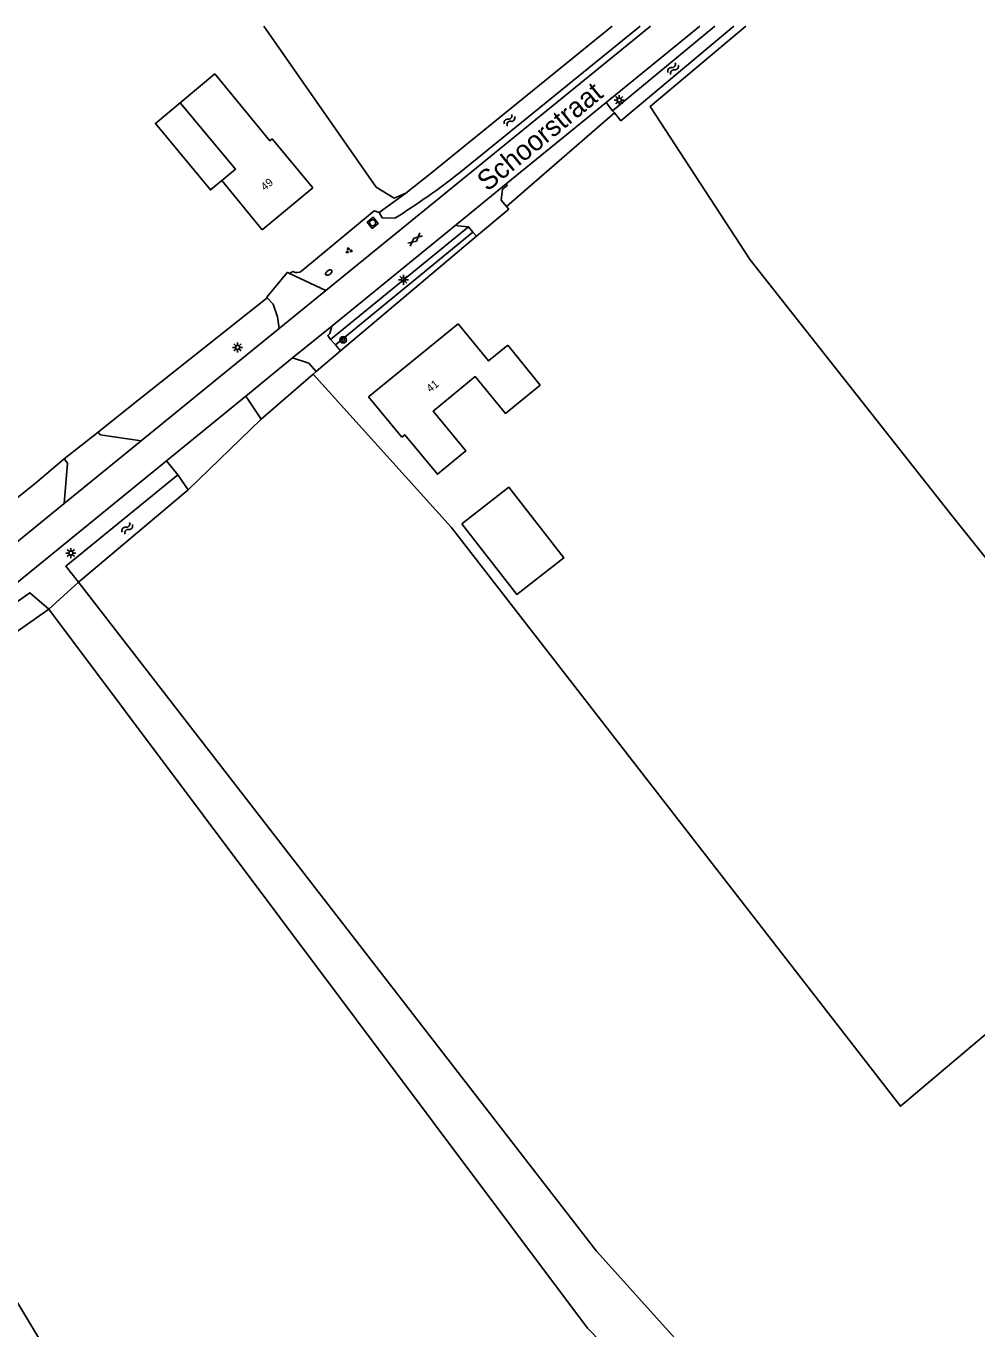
# Model space of a CAD drawing. Extents: x 136000 to 141014, y 402000 to 403500.
# Drawn here: x 136619.2 to 136738.1, y 403337.2 to 403500 of the extents above; entities that cross this region are included whole.
import ezdxf

# ---------------------------------------------------------------- set-up
doc = ezdxf.new("R2010")
doc.units = 0
for name, color, linetype in [('gg-afsc-erfafscheiding', 7, 'Continuous'), ('gg-anno-huisnummerreeks BGT', 7, 'Continuous'), ('gg-anno-openbare ruimte label', 7, 'Continuous'), ('gg-bbg-gedigitaliseerde bebouwing', 7, 'Continuous'), ('gg-bbg-gedigitaliseerde bijgebouw', 7, 'Continuous'), ('gg-bbg-hoofdgebouw', 7, 'Continuous'), ('gg-bbg-luifel en loopbrug', 7, 'Continuous'), ('gg-knt-bronhoudergrens', 7, 'Continuous'), ('gg-knt-onverhard', 7, 'Continuous'), ('gg-knt-verharding', 7, 'Continuous'), ('gg-kntw-bovenkant insteek waterloop', 7, 'Continuous'), ('gt-grn-groengrens', 7, 'Continuous'), ('gt-grn-vlakafsluiter', 7, 'Continuous'), ('gt-symb-boom', 7, 'Continuous'), ('gt-symb-brandkraan', 7, 'Continuous'), ('gt-symb-gesloten verharding', 7, 'Continuous'), ('gt-symb-groenvak', 7, 'Continuous'), ('gt-symb-lichtmast', 7, 'Continuous'), ('gt-symb-rioolschacht', 7, 'Continuous'), ('gt-symb-watersymbool', 7, 'Continuous')]:
    doc.layers.add(name, color=color, linetype=linetype)

# ---------------------------------------------------------------- blocks, each defined once
blk = doc.blocks.new('gt0-WA')
at = {"layer": 'gt-symb-watersymbool'}
for centre, start, end in [((-0.32, 0.02), 28.0725, 151.9275), ((0.43, 0.42), 208.0725, 331.9275), ((-0.32, -0.43), 28.0725, 151.9275), ((0.43, -0.03), 208.0725, 331.9275)]:
    blk.add_arc(centre, 0.425, start, end, dxfattribs=at)
blk = doc.blocks.new('gt0-LMAST')
at = {"layer": 'gt-symb-lichtmast'}
for p, q in [((-0.18, 0.17), (-0.45, 0.44)), ((0, 0.25), (0, 0.62)), ((0.17, 0.17), (0.44, 0.44)), ((-0.25, 0), (-0.63, 0)), ((-0.18, -0.18), (-0.45, -0.45)), ((0, -0.25), (0, -0.63)), ((0.44, -0.45), (0.17, -0.18)), ((0.25, 0), (0.62, 0))]:
    blk.add_line(p, q, dxfattribs=at)
blk.add_circle((0, 0), 0.25, dxfattribs=at)
blk = doc.blocks.new('gt0-BOOM')
at = {"layer": 'gt-symb-boom'}
for radius in [0.4, 0.2]:
    blk.add_circle((0, 0), radius, dxfattribs=at)
blk = doc.blocks.new('gt0-BR')
at = {"layer": 'gt-symb-brandkraan'}
for centre, radius, start, end in [((-0.24, 0), 0.206, 107.5669, 252.4331), ((0.6, -2.66), 3, 106.892, 107.5669), ((0, -0.69), 0.938, 73.108, 106.892), ((-0.6, -2.66), 3, 72.4331, 73.108), ((0.24, 0), 0.206, 287.567, 72.4331), ((0.6, 2.66), 3, 252.4331, 253.108), ((0, 0.69), 0.938, 253.108, 286.8921), ((-0.6, 2.66), 3, 286.8921, 287.567)]:
    blk.add_arc(centre, radius, start, end, dxfattribs=at)
blk = doc.blocks.new('gt0-GRVAK')
at = {"layer": 'gt-symb-groenvak'}
for p, q in [((-0.11, 0.19), (-0.23, 0.24)), ((-0.18, 0.15), (0.09, 0.15)), ((-0.09, 0.21), (-0.16, 0.32)), ((-0.05, 0.21), (-0.05, 0.39)), ((0, 0.21), (0.06, 0.32)), ((0.02, 0.19), (0.13, 0.24)), ((0.26, -0.05), (0.2, 0.06)), ((0.31, -0.05), (0.31, 0.13)), ((0.35, -0.05), (0.41, 0.06)), ((-0.24, -0.23), (-0.36, -0.18)), ((-0.32, -0.26), (-0.05, -0.26)), ((-0.23, -0.21), (-0.29, -0.1)), ((-0.18, -0.2), (-0.18, -0.02)), ((-0.14, -0.21), (-0.07, -0.1)), ((-0.12, -0.23), (0, -0.18)), ((0.24, -0.07), (0.12, -0.02)), ((0.17, -0.11), (0.44, -0.11)), ((0.37, -0.07), (0.49, -0.02))]:
    blk.add_line(p, q, dxfattribs=at)
blk = doc.blocks.new('gt0-GESVH1')
at = {"layer": 'gt-symb-gesloten verharding'}
for p, q in [((-0.99, -0.26), (0.01, 0.24)), ((0.01, -0.26), (-0.99, 0.24)), ((0.01, 0.24), (1.01, -0.26)), ((1.01, 0.24), (0.01, -0.26))]:
    blk.add_line(p, q, dxfattribs=at)
blk = doc.blocks.new('gt0-RS')
at = {"layer": 'gt-symb-rioolschacht'}
blk.add_lwpolyline([(-0.5, -0.5), (0.5, -0.5), (0.5, 0.5), (-0.5, 0.5)], close=True, dxfattribs=at)
blk.add_circle((0, 0), 0.375, dxfattribs=at)

msp = doc.modelspace()

# ---------------------------------------------------------------- linework, layer by layer
at = {"layer": 'gg-afsc-erfafscheiding'}
msp.add_lwpolyline([(136653.7, 403469.41), (136662.74, 403476.89), (136663.36, 403476.7)], dxfattribs=at)
at = {"layer": 'gg-bbg-gedigitaliseerde bebouwing'}
msp.add_line((136666.18, 403448.61), (136662.02, 403453.65), dxfattribs=at)
msp.add_lwpolyline([(136679.43, 403460.11), (136683.49, 403455.13), (136679.14, 403451.58), (136675.36, 403456.2), (136670.11, 403451.86), (136674.2, 403446.91), (136670.65, 403443.98), (136666.56, 403448.93), (136666.18, 403448.61)], dxfattribs=at)
at = {"layer": 'gg-bbg-gedigitaliseerde bijgebouw'}
msp.add_lwpolyline([(136673.7, 403437.8), (136679.58, 403442.36), (136686.44, 403433.52), (136680.57, 403428.96), (136673.7, 403437.8)], dxfattribs=at)
at = {"layer": 'gg-bbg-hoofdgebouw'}
for p, q in [((136648.74, 403474.55), (136643.69, 403480.68)), ((136648.74, 403474.55), (136655.08, 403479.78)), ((136673.25, 403462.77), (136662.02, 403453.65))]:
    msp.add_line(p, q, dxfattribs=at)
for points in [[(136655.08, 403479.78), (136650.01, 403485.9), (136649.7, 403485.64), (136642.81, 403494.02), (136638.49, 403490.41)], [(136643.69, 403480.68), (136643.68, 403480.7), (136645.41, 403482.13), (136638.49, 403490.41)], [(136679.43, 403460.11), (136677.03, 403458.15), (136673.25, 403462.77)]]:
    msp.add_lwpolyline(points, dxfattribs=at)
at = {"layer": 'gg-bbg-luifel en loopbrug'}
msp.add_lwpolyline([(136643.69, 403480.68), (136642.27, 403479.52), (136635.4, 403487.83), (136638.49, 403490.41)], dxfattribs=at)
at = {"layer": 'gg-knt-bronhoudergrens'}
for points in [[(136648.96, 403500), (136662.99, 403479.87), (136665.23, 403478.51), (136666.69, 403479.11)], [(136709.19, 403500), (136697.25, 403489.93), (136709.73, 403470.79), (136734.8, 403439.02), (136766.57, 403399.31), (136773.75, 403404.01)], [(136563.32, 403227.63), (136645.97, 403294.17), (136609.45, 403354.9), (136588.09, 403389.3)]]:
    msp.add_lwpolyline(points, dxfattribs=at)
at = {"layer": 'gg-knt-onverhard'}
for points in [[(136730.13, 403287.89), (136729.95, 403302.03), (136723.25, 403310.55), (136690.55, 403346.89), (136625.77, 403430.5)], [(136622.06, 403427.11), (136689.41, 403337.27), (136718.99, 403306.97), (136724.02, 403298.95), (136724.38, 403286.62), (136720.39, 403274.65), (136714.96, 403265.59), (136698.97, 403246.91), (136703.37, 403243.14), (136720.72, 403263.4), (136727.05, 403276.1), (136730.13, 403287.89)]]:
    msp.add_lwpolyline(points, dxfattribs=at)
at = {"layer": 'gg-knt-verharding'}
for p, q in [((136656.7, 403466.95), (136697.3, 403500)), ((136691.73, 403490.43), (136703.47, 403500)), ((136691.73, 403490.43), (136679.24, 403480.26)), ((136679.24, 403480.26), (136673.03, 403475.21)), ((136679.28, 403477.44), (136679.57, 403477.1)), ((136673.03, 403475.21), (136657.44, 403462.51)), ((136674.54, 403474.91), (136675.09, 403474.25)), ((136675.09, 403474.25), (136675.54, 403473.72)), ((136652.17, 403469.09), (136651.9, 403469.23)), ((136656.7, 403466.95), (136652.17, 403469.09)), ((136650.85, 403462.18), (136656.7, 403466.95)), ((136649.38, 403466.05), (136649.31, 403466.13)), ((136642.86, 403455.68), (136650.85, 403462.18)), ((136657.44, 403462.51), (136652.55, 403458.53)), ((136657.3, 403460.84), (136657.89, 403460.14)), ((136657.89, 403460.14), (136658.52, 403459.39)), ((136652.55, 403458.53), (136646.69, 403453.76)), ((136633.63, 403448.16), (136642.86, 403455.68)), ((136646.69, 403453.76), (136636.77, 403445.68)), ((136623.99, 403440.32), (136633.63, 403448.16)), ((136636.77, 403445.68), (136520.34, 403350.61)), ((136518.48, 403354.41), (136623.99, 403440.32))]:
    msp.add_line(p, q, dxfattribs=at)
for points in [[(136679.24, 403480.26), (136679.36, 403480.07), (136678.78, 403479.61), (136678.62, 403478.22), (136679.28, 403477.44)], [(136673.03, 403475.21), (136673.17, 403475.04), (136674.54, 403474.91)], [(136650.85, 403462.18), (136650.64, 403463.64), (136650.1, 403465.24), (136649.38, 403466.05)], [(136657.44, 403462.51), (136657.18, 403461.56), (136656.93, 403461.31), (136657.3, 403460.84)], [(136652.55, 403458.53), (136654.57, 403457.87), (136655.49, 403456.82)], [(136633.63, 403448.16), (136628.51, 403448.91), (136628.24, 403449.24)], [(136623.99, 403440.32), (136624.42, 403445.37), (136623.99, 403445.92)]]:
    msp.add_lwpolyline(points, dxfattribs=at)
at = {"layer": 'gg-kntw-bovenkant insteek waterloop'}
for p, q in [((136673.42, 403481.65), (136695.99, 403500)), ((136692.55, 403489.42), (136705.31, 403500)), ((136692.55, 403489.42), (136692.78, 403489.14)), ((136663.36, 403476.7), (136666.69, 403479.11)), ((136638.2, 403443.93), (136639.5, 403442.04)), ((136639.5, 403442.04), (136625.77, 403430.5))]:
    msp.add_line(p, q, dxfattribs=at)
for points in [[(136666.69, 403479.11), (136669.92, 403481.65), (136692.48, 403500)], [(136692.78, 403489.14), (136693.59, 403488.17), (136707.7, 403500)], [(136665.32, 403475.97), (136663.75, 403476.03), (136663.36, 403476.7)], [(136625.77, 403430.5), (136624.2, 403432.48), (136638.2, 403443.93)], [(136622.06, 403427.11), (136619.71, 403429.17), (136605.35, 403419.09), (136569.05, 403389.13)], [(136622.06, 403427.11), (136607.71, 403417.03), (136586.2, 403399.51)]]:
    msp.add_lwpolyline(points, dxfattribs=at)
msp.add_arc((136615.13, 403556.19), 94.62, 302.027, 308.0243, dxfattribs=at)
at = {"layer": 'gt-grn-groengrens'}
for p, q in [((136692.55, 403489.42), (136691.73, 403490.43)), ((136692.78, 403489.14), (136679.28, 403477.44)), ((136657.3, 403460.84), (136674.54, 403474.91)), ((136675.09, 403474.25), (136657.89, 403460.14)), ((136652.17, 403469.09), (136652.57, 403469.32)), ((136649.38, 403466.05), (136632.45, 403452.62)), ((136655.49, 403456.82), (136655.13, 403456.49)), ((136655.13, 403456.49), (136648.63, 403450.86)), ((136648.63, 403450.86), (136646.69, 403453.76)), ((136639.5, 403442.04), (136648.63, 403450.86)), ((136638.2, 403443.93), (136636.77, 403445.68)), ((136620.42, 403442.86), (136599.69, 403426.34)), ((136622.06, 403427.11), (136625.77, 403430.5))]:
    msp.add_line(p, q, dxfattribs=at)
msp.add_lwpolyline([(136766.14, 403397.23), (136756.09, 403388.26), (136728.53, 403365), (136672.36, 403437.35), (136655.13, 403456.49)], dxfattribs=at)
msp.add_arc((136653.07, 403470.19), 1.01, 240.4903, 309.1124, dxfattribs=at)
at = {"layer": 'gt-grn-vlakafsluiter'}
for p, q in [((136679.57, 403477.1), (136675.54, 403473.72)), ((136658.52, 403459.39), (136675.54, 403473.72)), ((136651.9, 403469.23), (136649.31, 403466.13)), ((136655.49, 403456.82), (136658.52, 403459.39)), ((136632.45, 403452.62), (136628.24, 403449.24)), ((136628.24, 403449.24), (136623.99, 403445.92)), ((136623.99, 403445.92), (136620.42, 403442.86))]:
    msp.add_line(p, q, dxfattribs=at)

# ---------------------------------------------------------------- block references
at = {"layer": 'gt-symb-boom'}
msp.add_blockref('gt0-BOOM', (136658.87, 403460.79), dxfattribs=at)
at = {"layer": 'gt-symb-brandkraan', "rotation": 36.29695894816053}
msp.add_blockref('gt0-BR', (136657.07, 403469.19), dxfattribs=at)
at = {"layer": 'gt-symb-gesloten verharding', "rotation": 40.01095772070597}
msp.add_blockref('gt0-GESVH1', (136667.85, 403473.32), dxfattribs=at)
at = {"layer": 'gt-symb-groenvak'}
msp.add_blockref('gt0-GRVAK', (136659.56, 403471.94), dxfattribs=at)
at = {"layer": 'gt-symb-lichtmast'}
for p in [(136693.38, 403490.74), (136666.4, 403468.3), (136645.67, 403459.84), (136624.83, 403434.14)]:
    msp.add_blockref('gt0-LMAST', p, dxfattribs=at)
at = {"layer": 'gt-symb-rioolschacht', "rotation": 38.99099404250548}
msp.add_blockref('gt0-RS', (136662.55, 403475.41), dxfattribs=at)
at = {"layer": 'gt-symb-watersymbool', "rotation": -126.99589775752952}
for p in [(136700.14, 403494.71), (136679.69, 403488.27), (136631.92, 403437.26)]:
    msp.add_blockref('gt0-WA', p, dxfattribs=at)

# ---------------------------------------------------------------- texts
at = {"layer": 'gg-anno-huisnummerreeks BGT'}
for s, rotation, p in [('49', 39.5, (136649.07, 403479.36)), ('41', 39.1, (136669.77, 403454.15))]:
    msp.add_text(s, height=1, rotation=rotation, dxfattribs=at).set_placement(p)
at = {"layer": 'gg-anno-openbare ruimte label'}
msp.add_text('Schoorstraat', height=2.5, rotation=39.4, dxfattribs=at).set_placement((136676.9, 403479.24))

doc.saveas('drawing.dxf')
